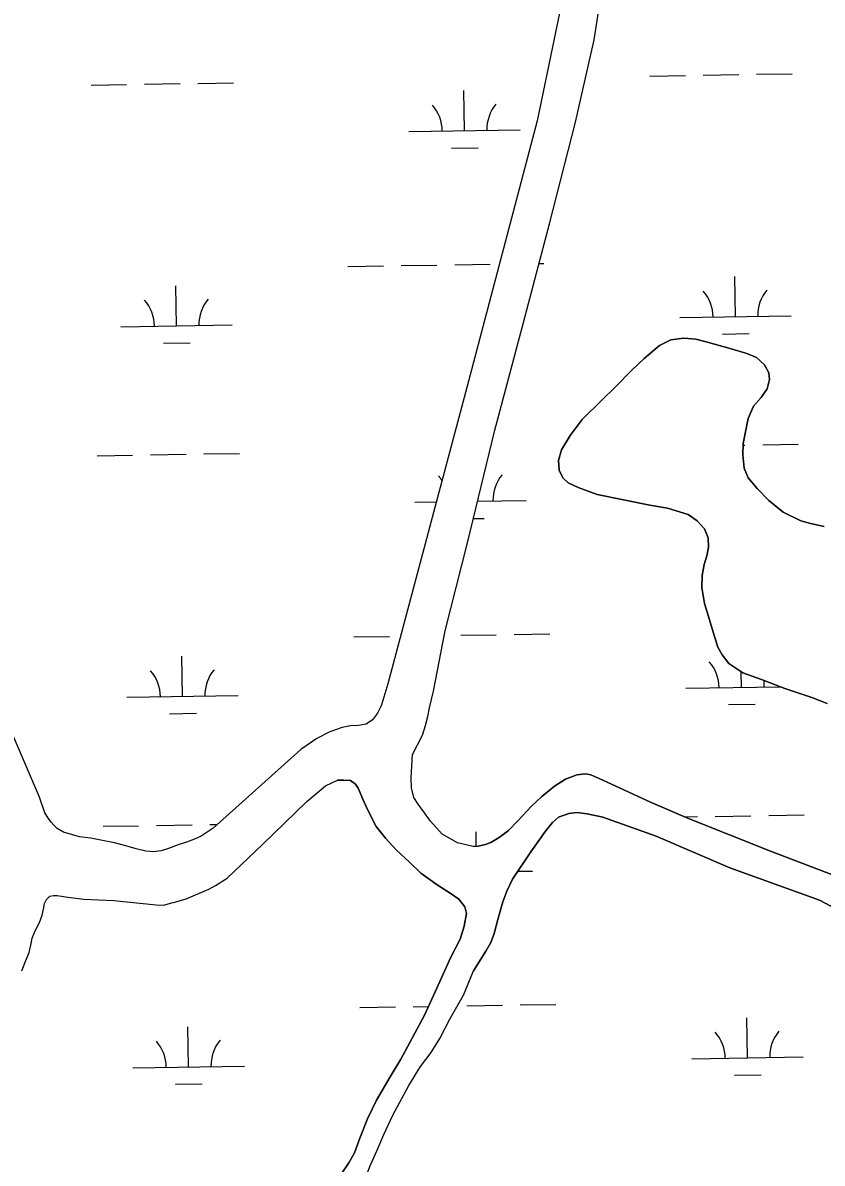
# Model space of a CAD drawing. Extents: x 3855477 to 3893699, y 299188 to 325115.
# Drawn here: x 3867915 to 3868633, y 315738 to 316762 of the extents above; entities that cross this region are included whole.
import ezdxf

# ---------------------------------------------------------------- set-up
doc = ezdxf.new("R2010")
doc.units = 0
doc.layers.add('V-TOPO-SHOR', color=7, linetype='Continuous')
doc.layers.add('V-WETL-SWMP', color=7, linetype='Continuous')

msp = doc.modelspace()

# ---------------------------------------------------------------- linework, layer by layer
at = {"layer": 'V-TOPO-SHOR'}
for points in [[(3868338.8, 316396.4), (3868364.6, 316492.9), (3868388.1, 316581.6), (3868411.4, 316672.9), (3868428, 316746.7), (3868430.7, 316764.1), (3868433.9, 316783.7), (3868437.8, 316812.4), (3868440.4, 316832.1), (3868446.7, 316857.6), (3868468.4, 316928.7), (3868484.9, 316982), (3868504.2, 317055.4), (3868530.8, 317152.9), (3868550.5, 317235.1), (3868564.8, 317304.6), (3868577.2, 317371.4), (3868582.9, 317402.2), (3868590, 317430.9), (3868600.3, 317467.5), (3868632.1, 317580.3), (3868655.3, 317665)], [(3868326.4, 316846.8), (3868374.8, 316840.9), (3868396, 316835.9), (3868400.7, 316833.6), (3868404, 316827.8), (3868404.9, 316818.8), (3868404.1, 316805.7), (3868376.9, 316673.9), (3868313.7, 316434.6)], [(3868637.2, 316151.1), (3868623.7, 316156.4), (3868611, 316160.6), (3868599.3, 316164.6), (3868578.3, 316172.5), (3868561.6, 316178.6), (3868549.1, 316186.9), (3868542.9, 316194.8), (3868539.2, 316201.5), (3868533.9, 316218), (3868530.9, 316229.1), (3868527.3, 316240.7), (3868524.7, 316255.2), (3868525.1, 316266), (3868527, 316275.9), (3868529.4, 316283.6), (3868530.8, 316291.4), (3868530.4, 316299.6), (3868527.1, 316307.9), (3868520.6, 316315.1), (3868512.4, 316320.7), (3868493.8, 316326.3), (3868478, 316329.1), (3868430.9, 316338.7), (3868413.6, 316344.8), (3868404.6, 316349.2), (3868399.8, 316353.7), (3868396.7, 316360.3), (3868396.1, 316369.2), (3868398.7, 316378.7), (3868406.4, 316391.5), (3868417.2, 316405.9), (3868434.7, 316423.1), (3868447, 316434.8), (3868462, 316450.1), (3868473, 316460.8), (3868486.8, 316472.3), (3868496.8, 316477.3), (3868508.5, 316478.8), (3868519.5, 316478), (3868528.7, 316475.5), (3868551, 316469.5), (3868565.1, 316465.2), (3868573.9, 316461.5), (3868580.9, 316455), (3868584.8, 316447.9), (3868585.6, 316441.9), (3868583.3, 316433.4), (3868578.2, 316425.8), (3868571.3, 316417.8), (3868566.3, 316406.9), (3868561.9, 316384.3), (3868561.5, 316374.3), (3868562.7, 316362.1), (3868566.5, 316353.7), (3868574.5, 316343.9), (3868585, 316333.3), (3868597.7, 316322.8), (3868613.7, 316314.9), (3868622.4, 316312.7), (3868634.5, 316309.9)], [(3868313.7, 316434.6), (3868242.8, 316168.8), (3868239.1, 316156.6), (3868236.7, 316148.8), (3868233.5, 316142.3), (3868229.1, 316136.2), (3868223.3, 316132.3), (3868216.3, 316131.3), (3868209.3, 316131), (3868201.8, 316129.5), (3868190.7, 316125.6), (3868179, 316119.7), (3868164.5, 316109.6), (3868085.9, 316039.1), (3868075, 316031.9), (3868069, 316029.2), (3868062.1, 316026.4), (3868054.5, 316024), (3868045.7, 316020.8), (3868039.1, 316018.7), (3868032.3, 316017.8), (3868025.5, 316018.6), (3868016.9, 316020.4), (3868007.4, 316023.1), (3867997.2, 316025.8), (3867985.1, 316028.2), (3867975.9, 316030), (3867965.9, 316031.3), (3867951.5, 316035.4), (3867945.9, 316038.9), (3867942.9, 316041.7)], [(3868273.8, 316122.6), (3868276.6, 316131.2), (3868278.7, 316139.4), (3868280.3, 316147), (3868281.9, 316154.5), (3868283.9, 316162.2), (3868294.4, 316216.1), (3868314.4, 316295.3), (3868338.8, 316396.4)], [(3867942.9, 316041.7), (3867940.5, 316044.4), (3867938, 316047.8), (3867934.7, 316053), (3867929.9, 316067), (3867904.8, 316125.7)], [(3868319.5, 316022.6), (3868305.2, 316026), (3868291.7, 316033.7), (3868281.1, 316045.3), (3868275.6, 316052.9), (3868270.1, 316060.5), (3868266.2, 316066.5), (3868263.9, 316075.3), (3868263.6, 316084.4), (3868265, 316105.1), (3868273.8, 316122.6)], [(3868319.5, 316022.6), (3868323.9, 316022.8), (3868330.5, 316024.4), (3868335.3, 316026.2), (3868342.8, 316030.7), (3868351.1, 316037.1), (3868359.6, 316045.7), (3868371.9, 316058.8), (3868381.1, 316067.6), (3868392.4, 316076.9), (3868402.4, 316083.1), (3868412.6, 316086.9), (3868420.2, 316087.9), (3868425, 316087), (3868435.9, 316082.3), (3868478.7, 316062.5), (3868512.9, 316047.7), (3868586.4, 316018.5), (3868652.4, 315993.3)], [(3867939.1, 315978.1), (3867942.6, 315978.6), (3867945.9, 315978.6), (3867955.4, 315977.2), (3867969.7, 315975.4), (3867996.8, 315974.3), (3868034.7, 315970.3), (3868041.4, 315969.9), (3868048.8, 315972), (3868052.3, 315973.1), (3868061.8, 315975.6), (3868082.1, 315984.2), (3868087.9, 315987.5), (3868098.4, 315994.3), (3868130.1, 316024.4), (3868169.9, 316063.1), (3868186.8, 316077), (3868197.7, 316082.3)], [(3868200.9, 315728.4), (3868207.8, 315738.7), (3868212.7, 315747.8), (3868217.6, 315760.9), (3868224.5, 315778.3), (3868232.6, 315794.9), (3868244.8, 315815.8), (3868254.5, 315831.6), (3868262.6, 315846.7), (3868269.1, 315858.9), (3868275.6, 315871.2), (3868285.3, 315892.2), (3868299.5, 315923.4), (3868307.7, 315939.6), (3868311.4, 315951.1), (3868313.5, 315962.6), (3868311.9, 315968.6), (3868306.4, 315975.4), (3868299.7, 315980.3), (3868287.1, 315988.3), (3868272.5, 315998.8), (3868262.3, 316008.5), (3868250.4, 316019.7), (3868240.6, 316030.2), (3868232.4, 316040.6), (3868225, 316054.6), (3868221.1, 316063), (3868216, 316074.9), (3868213.7, 316078.5), (3868209.3, 316081.8), (3868203.4, 316082.2), (3868197.7, 316082.3)], [(3868412.6, 316053.2), (3868405.4, 316052.3), (3868395.9, 316049), (3868390.6, 316044.3), (3868384.5, 316036.5), (3868371.3, 316018), (3868354.6, 315993.3), (3868349.5, 315982.5), (3868346, 315973), (3868341.7, 315957), (3868338.4, 315944.4), (3868335.3, 315936.6), (3868330.7, 315928.6), (3868319.7, 315910.9)], [(3868645.8, 315966.5), (3868630.3, 315974.6), (3868550, 316003.5), (3868483.8, 316031.9), (3868435.8, 316049.1), (3868421.8, 316052.1), (3868412.6, 316053.2)], [(3867914.2, 315911), (3867917.2, 315918.7), (3867920.7, 315927.6), (3867922.2, 315934.2), (3867923.4, 315940.4), (3867926.1, 315947), (3867929.9, 315954.4), (3867932.4, 315961), (3867933.5, 315966.4), (3867934.4, 315971.5), (3867936.2, 315975.2), (3867939.1, 315978.1)], [(3868218.1, 315713.1), (3868226.7, 315735.3), (3868233.2, 315750), (3868239.3, 315764.2), (3868247.4, 315781.6), (3868261.6, 315808.1), (3868272.1, 315825.1), (3868281.8, 315837.7), (3868289.5, 315850.3), (3868298.8, 315868.1), (3868310.6, 315889.1), (3868319.7, 315910.9)]]:
    msp.add_lwpolyline(points, dxfattribs=at)
at = {"layer": 'V-WETL-SWMP'}
for p, q in [((3868478, 316714.2), (3868510, 316714.7)), ((3868526, 316715), (3868558, 316715.5)), ((3868574, 316715.8), (3868606, 316716.3)), ((3867976.2, 316706), (3868008.2, 316706.6)), ((3868024.2, 316706.8), (3868056.2, 316707.4)), ((3868072.2, 316707.6), (3868104.1, 316708.1)), ((3868311.7, 316665.1), (3868311.1, 316701.1)), ((3868261.7, 316664.3), (3868361.7, 316665.9)), ((3868300, 316649.5), (3868324, 316649.8)), ((3868206.8, 316543.3), (3868238.8, 316543.8)), ((3868254.8, 316544.1), (3868286.8, 316544.6)), ((3868302.8, 316544.8), (3868334.8, 316545.4)), ((3868378.7, 316546.1), (3868382.8, 316546.1)), ((3868554.9, 316498.2), (3868554.4, 316534.2)), ((3868053.1, 316490), (3868052.5, 316526)), ((3868504.9, 316497.4), (3868604.9, 316499)), ((3868003.1, 316489.2), (3868103.1, 316490.8)), ((3868543.2, 316482.6), (3868567.2, 316483)), ((3868041.4, 316474.4), (3868065.3, 316474.8)), ((3868579.4, 316383.2), (3868611.4, 316383.7)), ((3867981.6, 316373.4), (3868013.6, 316373.9)), ((3868029.6, 316374.2), (3868061.6, 316374.7)), ((3868077.6, 316375), (3868109.6, 316375.5)), ((3868561.9, 316382.9), (3868563.4, 316382.9)), ((3868323.4, 316332.5), (3868367.1, 316333.3)), ((3868267.1, 316331.6), (3868286.3, 316331.9)), ((3868319.6, 316317.1), (3868329.4, 316317.2)), ((3868212.3, 316210.7), (3868244.3, 316211.2)), ((3868308.3, 316212.2), (3868340.2, 316212.7)), ((3868356.2, 316213), (3868388.2, 316213.5)), ((3868058.5, 316157.4), (3868057.9, 316193.4)), ((3868560.4, 316165.6), (3868560.1, 316179.6)), ((3868510.4, 316164.8), (3868595.1, 316166.1)), ((3868008.5, 316156.6), (3868108.5, 316158.2)), ((3868548.6, 316150), (3868572.6, 316150.3)), ((3868046.8, 316141.8), (3868070.8, 316142.2)), ((3868509.3, 316049.3), (3868520.8, 316049.5)), ((3868536.8, 316049.7), (3868568.8, 316050.3)), ((3868584.8, 316050.5), (3868616.8, 316051)), ((3867987, 316040.8), (3868019, 316041.3)), ((3868035, 316041.6), (3868067, 316042.1)), ((3868083, 316042.3), (3868089.6, 316042.5)), ((3868322.2, 316022.7), (3868322, 316035.8)), ((3868359.4, 316000.4), (3868372.6, 316000.6)), ((3868217.6, 315878.1), (3868249.6, 315878.6)), ((3868265.6, 315878.8), (3868279.2, 315879.1)), ((3868313.7, 315879.6), (3868345.7, 315880.1)), ((3868361.7, 315880.4), (3868393.7, 315880.9)), ((3868565.8, 315832.9), (3868565.2, 315868.9)), ((3868063.9, 315824.8), (3868063.3, 315860.8)), ((3868515.8, 315832.1), (3868615.8, 315833.8)), ((3868013.9, 315824), (3868113.9, 315825.6)), ((3868554.1, 315817.3), (3868578.1, 315817.7)), ((3868052.1, 315809.2), (3868076.1, 315809.6))]:
    msp.add_line(p, q, dxfattribs=at)
for points in [[(3868404.1, 316805.7), (3868376.9, 316673.9), (3868313.7, 316434.6), (3868242.8, 316168.8), (3868239.1, 316156.6), (3868236.7, 316148.8), (3868233.5, 316142.3), (3868229.1, 316136.2), (3868223.3, 316132.3), (3868216.3, 316131.3), (3868209.3, 316131), (3868201.8, 316129.5), (3868190.7, 316125.6), (3868179, 316119.7), (3868164.5, 316109.6), (3868085.9, 316039.1), (3868075, 316031.9), (3868069, 316029.2), (3868062.1, 316026.4), (3868054.5, 316024), (3868045.7, 316020.8), (3868039.1, 316018.7), (3868032.3, 316017.8), (3868025.5, 316018.6), (3868016.9, 316020.4), (3868007.4, 316023.1), (3867997.2, 316025.8), (3867985.1, 316028.2), (3867975.9, 316030), (3867965.9, 316031.3), (3867951.5, 316035.4), (3867945.9, 316038.9), (3867942.9, 316041.7), (3867940.5, 316044.4), (3867938, 316047.8), (3867934.7, 316053), (3867929.9, 316067), (3867904.8, 316125.7)], [(3868263.6, 316084.4), (3868265, 316105.1), (3868273.8, 316122.6), (3868276.6, 316131.2), (3868278.7, 316139.4), (3868280.3, 316147), (3868281.9, 316154.5), (3868283.9, 316162.2), (3868294.4, 316216.1), (3868314.4, 316295.3), (3868338.8, 316396.4), (3868364.6, 316492.9), (3868388.1, 316581.6), (3868411.4, 316672.9), (3868428, 316746.7), (3868430.7, 316764.1)], [(3868634.5, 316309.9), (3868622.4, 316312.7), (3868613.7, 316314.9), (3868597.7, 316322.8), (3868585, 316333.3), (3868574.5, 316343.9), (3868566.5, 316353.7), (3868562.7, 316362.1), (3868561.5, 316374.3), (3868561.9, 316384.3), (3868566.3, 316406.9), (3868571.3, 316417.8), (3868578.2, 316425.8), (3868583.3, 316433.4), (3868585.6, 316441.9), (3868584.8, 316447.9), (3868580.9, 316455), (3868573.9, 316461.5), (3868565.1, 316465.2), (3868551, 316469.5), (3868528.7, 316475.5), (3868519.5, 316478), (3868508.5, 316478.8), (3868496.8, 316477.3), (3868486.8, 316472.3), (3868473, 316460.8), (3868462, 316450.1), (3868447, 316434.8), (3868434.7, 316423.1), (3868417.2, 316405.9), (3868406.4, 316391.5), (3868398.7, 316378.7), (3868396.1, 316369.2), (3868396.7, 316360.3), (3868399.8, 316353.7), (3868404.6, 316349.2), (3868413.6, 316344.8), (3868430.9, 316338.7), (3868478, 316329.1), (3868493.8, 316326.3), (3868512.4, 316320.7), (3868520.6, 316315.1), (3868527.1, 316307.9), (3868530.4, 316299.6), (3868530.8, 316291.4), (3868529.4, 316283.6), (3868527, 316275.9), (3868525.1, 316266), (3868524.7, 316255.2), (3868527.3, 316240.7), (3868530.9, 316229.1), (3868533.9, 316218), (3868539.2, 316201.5), (3868542.9, 316194.8), (3868549.1, 316186.9), (3868561.6, 316178.6), (3868578.3, 316172.5), (3868599.3, 316164.6), (3868611, 316160.6), (3868623.7, 316156.4), (3868637.2, 316151.1)], [(3868652.4, 315993.3), (3868586.4, 316018.5), (3868512.9, 316047.7), (3868478.7, 316062.5), (3868435.9, 316082.3), (3868425, 316087), (3868420.2, 316087.9), (3868412.6, 316086.9), (3868402.4, 316083.1), (3868392.4, 316076.9), (3868381.1, 316067.6), (3868371.9, 316058.8), (3868359.6, 316045.7), (3868351.1, 316037.1), (3868342.8, 316030.7), (3868335.3, 316026.2), (3868330.5, 316024.4), (3868323.9, 316022.8), (3868319.5, 316022.6), (3868305.2, 316026), (3868291.7, 316033.7), (3868281.1, 316045.3), (3868275.6, 316052.9), (3868270.1, 316060.5), (3868266.2, 316066.5), (3868263.9, 316075.3), (3868263.6, 316084.4)], [(3867945.9, 315978.6), (3867955.4, 315977.2), (3867969.7, 315975.4), (3867996.8, 315974.3), (3868034.7, 315970.3), (3868041.4, 315969.9), (3868048.8, 315972), (3868052.3, 315973.1), (3868061.8, 315975.6), (3868082.1, 315984.2), (3868087.9, 315987.5), (3868098.4, 315994.3), (3868130.1, 316024.4), (3868169.9, 316063.1), (3868186.8, 316077), (3868197.7, 316082.3), (3868203.4, 316082.2), (3868209.3, 316081.8), (3868213.7, 316078.5), (3868216, 316074.9), (3868221.1, 316063), (3868225, 316054.6), (3868232.4, 316040.6), (3868240.6, 316030.2), (3868250.4, 316019.7), (3868262.3, 316008.5), (3868272.5, 315998.8), (3868287.1, 315988.3), (3868299.7, 315980.3), (3868306.4, 315975.4), (3868311.9, 315968.6), (3868313.5, 315962.6), (3868311.4, 315951.1), (3868307.7, 315939.6), (3868299.5, 315923.4), (3868285.3, 315892.2), (3868275.6, 315871.2), (3868269.1, 315858.9), (3868262.6, 315846.7), (3868254.5, 315831.6), (3868244.8, 315815.8), (3868232.6, 315794.9), (3868224.5, 315778.3), (3868217.6, 315760.9), (3868212.7, 315747.8), (3868207.8, 315738.7), (3868200.9, 315728.4)], [(3868226.7, 315735.3), (3868233.2, 315750), (3868239.3, 315764.2), (3868247.4, 315781.6), (3868261.6, 315808.1), (3868272.1, 315825.1), (3868281.8, 315837.7), (3868289.5, 315850.3), (3868298.8, 315868.1), (3868310.6, 315889.1), (3868319.7, 315910.9), (3868330.7, 315928.6), (3868335.3, 315936.6), (3868338.4, 315944.4), (3868341.7, 315957), (3868346, 315973), (3868349.5, 315982.5), (3868354.6, 315993.3), (3868371.3, 316018), (3868384.5, 316036.5), (3868390.6, 316044.3), (3868395.9, 316049), (3868405.4, 316052.3), (3868412.6, 316053.2), (3868421.8, 316052.1), (3868435.8, 316049.1), (3868483.8, 316031.9), (3868550, 316003.5), (3868630.3, 315974.6), (3868645.8, 315966.5)], [(3867914.2, 315911), (3867917.2, 315918.7), (3867920.7, 315927.6), (3867922.2, 315934.2), (3867923.4, 315940.4), (3867926.1, 315947), (3867929.9, 315954.4), (3867932.4, 315961), (3867933.5, 315966.4), (3867934.4, 315971.5), (3867936.2, 315975.2), (3867939.1, 315978.1), (3867942.6, 315978.6), (3867945.9, 315978.6)]]:
    msp.add_lwpolyline(points, dxfattribs=at)
for centre, start, end in [((3868256.5, 316664.7), 0.1615, 41.7052), ((3868366.9, 316666.5), 140.1615, 181.7052), ((3868499.7, 316497.8), 0.1615, 41.7052), ((3868610.2, 316499.6), 140.1615, 181.7052), ((3867997.9, 316489.6), 0.1615, 41.7052), ((3868108.3, 316491.4), 140.1615, 181.7052), ((3868261.9, 316332), 32.9968, 41.7052), ((3868372.4, 316333.8), 140.1615, 181.7052), ((3868003.3, 316157), 0.1615, 41.7052), ((3868113.7, 316158.8), 140.1615, 181.7052), ((3868505.1, 316165.1), 0.1615, 41.7052), ((3868615.6, 316166.9), 172.3513, 181.7052), ((3868510.6, 315832.5), 0.1615, 41.7052), ((3868621, 315834.3), 140.1615, 181.7052), ((3868008.6, 315824.4), 0.1615, 41.7052), ((3868119.1, 315826.2), 140.1615, 181.7052)]:
    msp.add_arc(centre, 35.2, start, end, dxfattribs=at)

doc.saveas('drawing.dxf')
